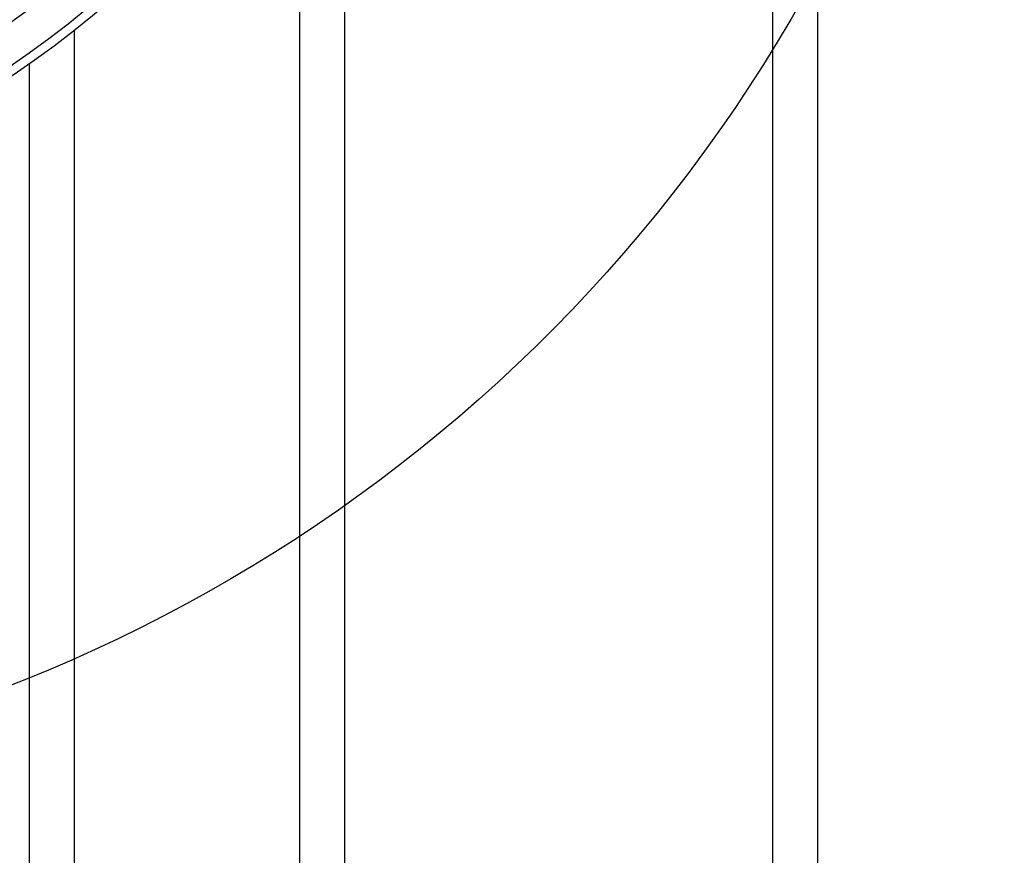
# Model space of a CAD drawing. Extents: x -285 to 5863, y 308 to 3178.
# Tile 473 of 622: x 1884 to 1906, y 1362 to 1381. Entities that reach past the tile are written whole.
import ezdxf

# ---------------------------------------------------------------- set-up
doc = ezdxf.new("R2010")
doc.units = 0
doc.header["$MEASUREMENT"] = 0
for name, color, linetype in [('TANK-MANHOLE-COVER-40', 2, 'CONTINUOUS'), ('TANK-SLOPE', 3, 'CONTINUOUS'), ('TANK-UST-RIB', 7, 'CONTINUOUS')]:
    doc.layers.add(name, color=color, linetype=linetype)

msp = doc.modelspace()

# ---------------------------------------------------------------- linework, layer by layer
at = {"layer": 'TANK-MANHOLE-COVER-40', "color": 4, "linetype": 'Continuous'}
msp.add_circle((1871.1297, 1398.08307), 22.63902, dxfattribs=at)
at = {"layer": 'TANK-MANHOLE-COVER-40', "color": 1, "linetype": 'Continuous'}
msp.add_circle((1871.1297, 1398.08307), 22.44094, dxfattribs=at)
at = {"layer": 'TANK-MANHOLE-COVER-40', "color": 2, "linetype": 'Continuous'}
msp.add_circle((1871.1297, 1398.08307), 21.65354, dxfattribs=at)
at = {"layer": 'TANK-SLOPE'}
msp.add_lwpolyline([(1870.54323, 1432.65324, -1.01702303), (1870.54385, 1363.38507), (1870.54323, 1363.38508)], format="xyb", dxfattribs=at)
at = {"layer": 'TANK-UST-RIB'}
for p, q in [((1901.62181, 1461.01839), (1901.62181, 1335.01839)), ((1900.62181, 1459.01839), (1900.62181, 1337.01839)), ((1891.12181, 1387.46042), (1891.12181, 1337.01839)), ((1890.12181, 1385.76134), (1890.12181, 1335.01839)), ((1885.12181, 1380.28571), (1885.12181, 1335.01839)), ((1884.12181, 1379.5431), (1884.12181, 1337.01839))]:
    msp.add_line(p, q, dxfattribs=at)

doc.saveas('drawing.dxf')
